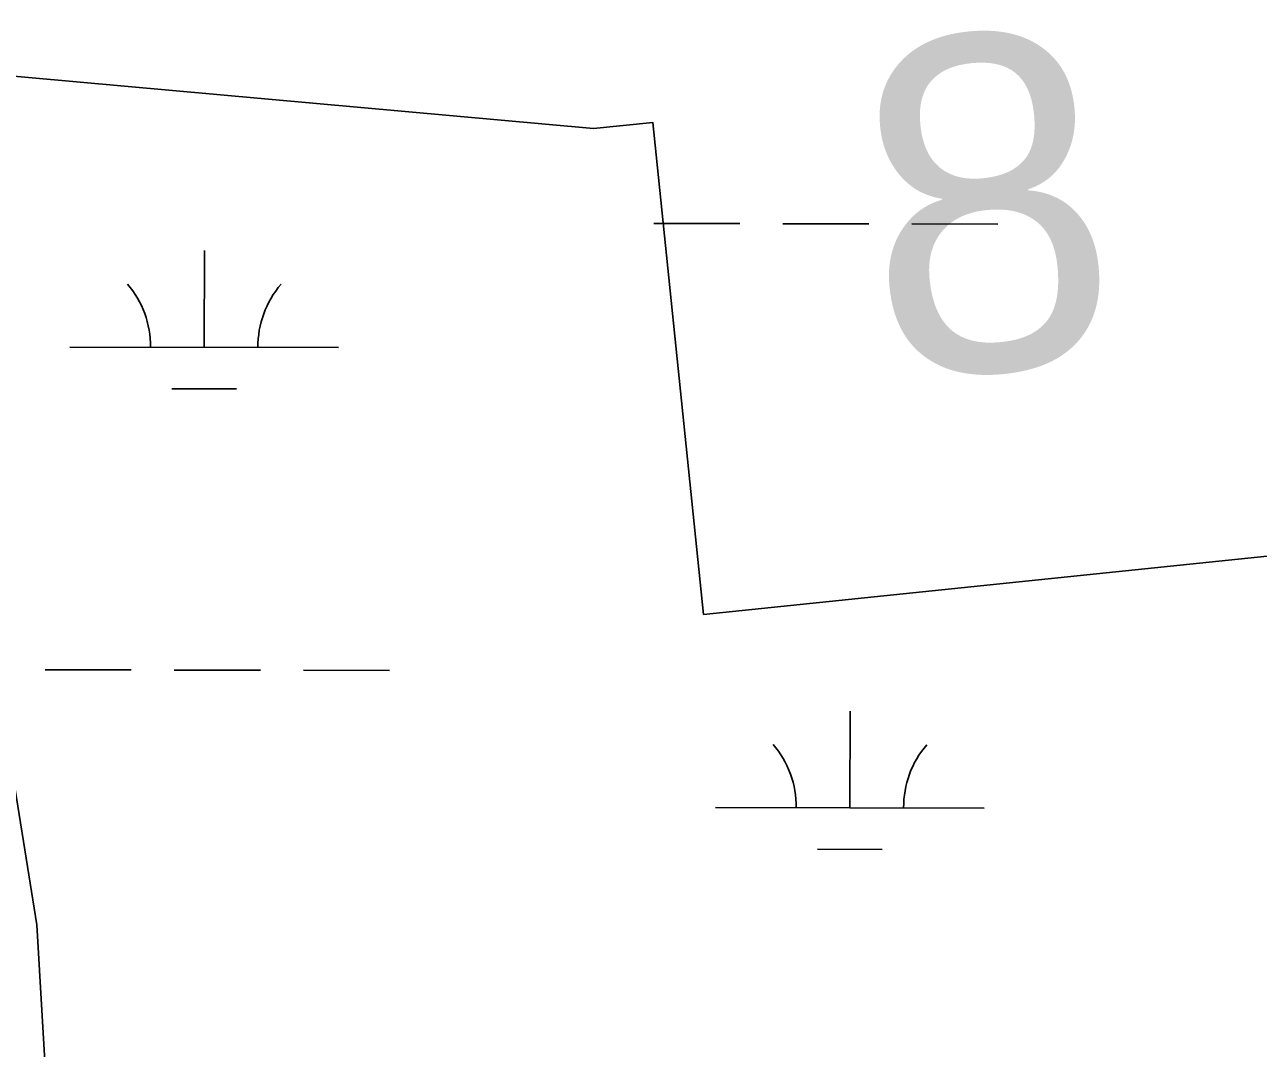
# Model space of a CAD drawing. Extents: x 3219052 to 3256913, y 800770 to 826146.
# Drawn here: x 3225917.1 to 3226375.8, y 818614.3 to 818995.1 of the extents above; entities that cross this region are included whole.
import ezdxf

# ---------------------------------------------------------------- set-up
doc = ezdxf.new("R2010")
doc.units = 0
for name, color, linetype in [('V-ROAD-CNTR', 7, 'Continuous'), ('V-TOPO-WATR-IDEN', 7, 'Continuous'), ('V-WETL-SWMP', 7, 'Continuous')]:
    doc.layers.add(name, color=color, linetype=linetype)

msp = doc.modelspace()

# ---------------------------------------------------------------- linework, layer by layer
at = {"layer": 'V-ROAD-CNTR'}
msp.add_lwpolyline([(3226408.4, 819437.17), (3226189.23, 819400.04), (3226090.26, 819368.59), (3226043.71, 819339.9), (3225979.87, 819290.67), (3225937.83, 819225.7), (3225921.79, 819136.69), (3225903.1, 818984.26), (3225899.45, 818798.1), (3225921.65, 818660.18), (3225929.83, 818520.52), (3225916.54, 818432.67), (3225855.1, 818307.47), (3225728.45, 818112.87), (3225594.91, 817908.88), (3225404.82, 817645.25), (3225267.21, 817470.65), (3225206.97, 817393.04), (3225153.88, 817304.61), (3225130.31, 817276.77)], dxfattribs=at)
at = {"layer": 'V-TOPO-WATR-IDEN'}
msp.add_lwpolyline([(3227054.58, 819113.33), (3226742.68, 819020.01), (3226723.07, 819017.97), (3226742.03, 818834.95), (3226169.59, 818775.66), (3226150.63, 818958.68), (3226128.64, 818956.41), (3225814.07, 818984.85)], dxfattribs=at)
at = {"layer": 'V-WETL-SWMP'}
for p, q in [((3226151.01, 818921.11), (3226183.01, 818921.04)), ((3226199.01, 818921.01), (3226231.01, 818920.94)), ((3226247.01, 818920.91), (3226279.01, 818920.84)), ((3225983.85, 818875.03), (3225983.92, 818911.03)), ((3225933.85, 818875.14), (3226033.85, 818874.93)), ((3225971.81, 818859.63), (3225995.81, 818859.58)), ((3225924.75, 818755.08), (3225956.75, 818755.02)), ((3225972.75, 818754.98), (3226004.75, 818754.92)), ((3226020.75, 818754.88), (3226052.75, 818754.82)), ((3226223.96, 818703.71), (3226224.03, 818739.71)), ((3226173.96, 818703.82), (3226273.96, 818703.61)), ((3226211.93, 818688.31), (3226235.93, 818688.26))]:
    msp.add_line(p, q, dxfattribs=at)
for centre, start, end in [((3225928.6, 818875.62), 359.1081, 40.6518), ((3226039.09, 818875.39), 139.1081, 180.6517), ((3226168.72, 818704.31), 359.1081, 40.6518), ((3226279.2, 818704.07), 139.1081, 180.6517)]:
    msp.add_arc(centre, 35.25, start, end, dxfattribs=at)

# ---------------------------------------------------------------- texts
at = {"layer": 'V-TOPO-WATR-IDEN'}
msp.add_text('8', height=124.5, rotation=5.9134, dxfattribs=at).set_placement((3226235.09, 818862.08))

doc.saveas('drawing.dxf')
